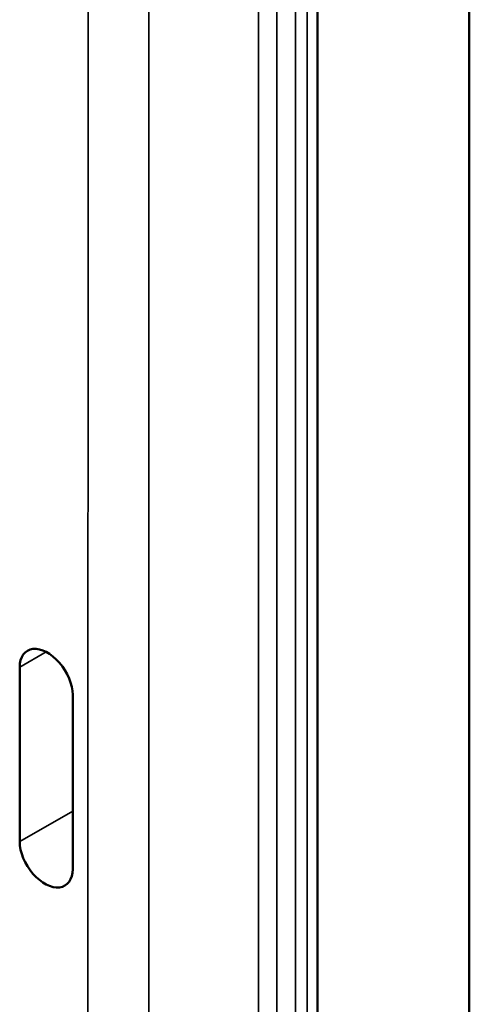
# Model space of a CAD drawing. Header units: millimetres. Extents: x 0 to 14369, y -869 to 2970.
# Tile 550 of 656: x 3867 to 3892, y 1266 to 1322. Entities that reach past the tile are written whole.
import ezdxf

# ---------------------------------------------------------------- set-up
doc = ezdxf.new("R2010")
doc.units = ezdxf.units.MM
doc.header["$LTSCALE"] = 10
doc.layers.add('Sichtbar (ISO)', color=7, linetype='Continuous', lineweight=50)
doc.layers.add('Sichtbar schmal (ISO)', color=7, linetype='Continuous', lineweight=35)

msp = doc.modelspace()

# ---------------------------------------------------------------- linework, layer by layer
at = {"layer": 'Sichtbar (ISO)'}
for p, q in [((3883.314, 1350.324), (3883.314, 1246.161)), ((3891.842, 1349.564), (3891.842, 1211.913)), ((3883.314, 1318.77), (3883.314, 1326.081)), ((3883.314, 1318.77), (3883.314, 1254.066)), ((3870.412, 1290.694), (3870.412, 1290.694)), ((3870.412, 1290.087), (3870.412, 1290.087)), ((3870.411, 1288.061), (3870.411, 1288.061)), ((3866.581, 1285.174), (3866.581, 1275.376)), ((3869.558, 1273.828), (3869.558, 1283.626)), ((3870.408, 1273.642), (3870.408, 1273.642)), ((3870.408, 1273.597), (3870.408, 1273.597))]:
    msp.add_line(p, q, dxfattribs=at)
for centre, major_axis in [((3868.07, 1284.4), (-1.083, 1.683)), ((3868.07, 1274.602), (1.083, -1.683))]:
    msp.add_ellipse(centre, major_axis=major_axis, ratio=0.606728, start_param=3.897921, end_param=7.039514, dxfattribs=at)
at = {"layer": 'Sichtbar schmal (ISO)'}
for p, q in [((3882.728, 1245.309), (3882.728, 1349.49)), ((3870.4, 1241.445), (3870.425, 1341.073)), ((3873.84, 1241.347), (3873.84, 1338.772)), ((3879.991, 1334.462), (3879.991, 1246.42)), ((3881.033, 1246.614), (3881.033, 1334.656)), ((3882.076, 1334.849), (3882.076, 1246.808)), ((3870.412, 1290.907), (3870.412, 1290.907)), ((3870.412, 1288.904), (3870.412, 1288.904)), ((3866.581, 1285.174), (3868.07, 1286.033)), ((3870.41, 1284.118), (3870.41, 1284.118)), ((3869.558, 1277.094), (3866.581, 1275.376)), ((3870.408, 1274.319), (3870.408, 1274.319)), ((3870.407, 1271.986), (3870.407, 1271.986))]:
    msp.add_line(p, q, dxfattribs=at)
msp.add_ellipse((3870.62, 1272.66), major_axis=(0.475, 0.881), ratio=0.536184, start_param=1.111464, end_param=1.111489, dxfattribs=at)

doc.saveas('drawing.dxf')
